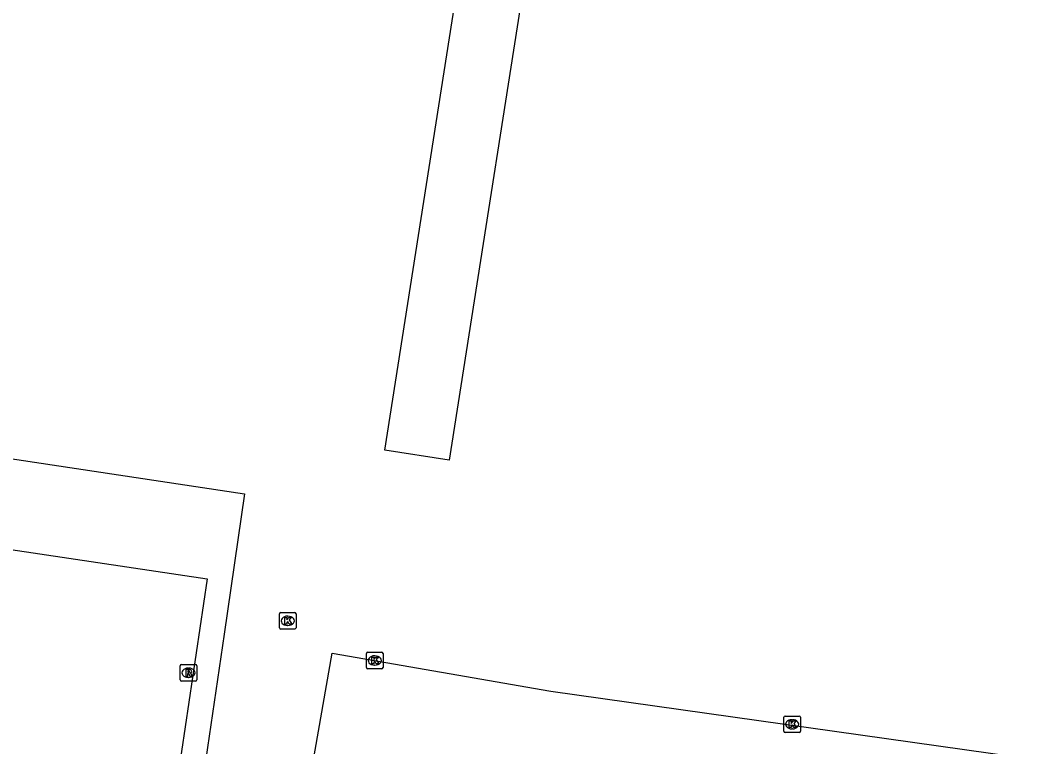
# Model space of a CAD drawing. Extents: x 163686 to 164493, y 382719 to 383870.
# Drawn here: x 163905.1 to 163967.1, y 382794.9 to 382839 of the extents above; entities that cross this region are included whole.
import ezdxf

# ---------------------------------------------------------------- set-up
doc = ezdxf.new("R2010")
doc.units = 0
for name, color, linetype in [('IMGEO_Groenvoorziening', 7, 'Continuous'), ('IMGEO_Kolk', 7, 'Continuous'), ('IMGEO_Pand', 7, 'Continuous'), ('IMGEO_Rijbaan_lokaal_open', 7, 'Continuous'), ('IMGEO_Rioolput', 7, 'Continuous')]:
    doc.layers.add(name, color=color, linetype=linetype)

msp = doc.modelspace()

# ---------------------------------------------------------------- linework, layer by layer
at = {"layer": 'IMGEO_Groenvoorziening'}
for points in [[(163932.823, 382848.913), (163936.726, 382848.302), (163931.094, 382812.326), (163927.191, 382812.937), (163932.823, 382848.913)], [(163894.668, 382813.909), (163918.686, 382810.28), (163917.44, 382801.77), (163916.434, 382794.901), (163913.716, 382776.342)]]:
    msp.add_lwpolyline(points, dxfattribs=at)
at = {"layer": 'IMGEO_Kolk'}
for p, q in [((163920.799, 382802.154), (163920.799, 382803.006)), ((163920.874, 382803.08), (163921.726, 382803.08)), ((163921.287, 382802.86), (163921.312, 382802.86)), ((163921.8, 382803.006), (163921.8, 382802.154)), ((163921.31, 382802.3), (163921.285, 382802.3)), ((163921.726, 382802.08), (163920.874, 382802.08)), ((163926.076, 382799.747), (163926.076, 382800.599)), ((163926.151, 382800.673), (163927.003, 382800.673)), ((163926.564, 382800.453), (163926.589, 382800.453)), ((163927.077, 382800.599), (163927.077, 382799.747)), ((163926.587, 382799.893), (163926.562, 382799.893)), ((163927.003, 382799.673), (163926.151, 382799.673)), ((163951.393, 382795.875), (163951.393, 382796.727)), ((163951.468, 382796.801), (163952.32, 382796.801)), ((163952.394, 382796.727), (163952.394, 382795.875)), ((163951.881, 382796.581), (163951.906, 382796.581)), ((163952.32, 382795.801), (163951.468, 382795.801)), ((163951.904, 382796.021), (163951.879, 382796.021))]:
    msp.add_line(p, q, dxfattribs=at)
for points in [[(163920.799, 382802.154), (163920.799, 382803.006)], [(163920.874, 382803.08), (163921.726, 382803.08)], [(163921.8, 382803.006), (163921.8, 382802.154)], [(163921.12, 382802.78), (163921.243, 382802.78), (163921.243, 382802.629), (163921.373, 382802.78), (163921.537, 382802.78), (163921.391, 382802.629), (163921.544, 382802.38), (163921.392, 382802.38), (163921.307, 382802.544), (163921.243, 382802.477), (163921.243, 382802.38), (163921.12, 382802.38), (163921.12, 382802.78)], [(163921.726, 382802.08), (163920.874, 382802.08)], [(163926.076, 382799.747), (163926.076, 382800.599)], [(163926.151, 382800.673), (163927.003, 382800.673)], [(163926.397, 382800.373), (163926.52, 382800.373), (163926.52, 382800.222), (163926.65, 382800.373), (163926.814, 382800.373), (163926.668, 382800.222), (163926.821, 382799.973), (163926.669, 382799.973), (163926.584, 382800.137), (163926.52, 382800.07), (163926.52, 382799.973), (163926.397, 382799.973), (163926.397, 382800.373)], [(163927.077, 382800.599), (163927.077, 382799.747)], [(163927.003, 382799.673), (163926.151, 382799.673)], [(163951.393, 382795.875), (163951.393, 382796.727)], [(163951.468, 382796.801), (163952.32, 382796.801)], [(163952.394, 382796.727), (163952.394, 382795.875)], [(163951.714, 382796.501), (163951.837, 382796.501), (163951.837, 382796.35), (163951.967, 382796.501), (163952.131, 382796.501), (163951.985, 382796.35), (163952.138, 382796.101), (163951.986, 382796.101), (163951.901, 382796.265), (163951.837, 382796.198), (163951.837, 382796.101), (163951.714, 382796.101), (163951.714, 382796.501)], [(163952.32, 382795.801), (163951.468, 382795.801)]]:
    msp.add_lwpolyline(points, dxfattribs=at)
for centre, start, end in [((163920.876, 382803.004), 91.55205, 178.44795), ((163920.876, 382803.004), 91.55205, 178.44795), ((163921.724, 382803.004), 1.55205, 88.44795), ((163921.724, 382803.004), 1.55205, 88.44795), ((163920.876, 382802.156), 181.55205, 268.44795), ((163920.876, 382802.156), 181.55205, 268.44795), ((163921.724, 382802.156), 271.55205, 358.44795), ((163921.724, 382802.156), 271.55205, 358.44795), ((163926.153, 382800.597), 91.55205, 178.44795), ((163926.153, 382800.597), 91.55205, 178.44795), ((163927.001, 382800.597), 1.55205, 88.44795), ((163927.001, 382800.597), 1.55205, 88.44795), ((163926.153, 382799.749), 181.55205, 268.44795), ((163926.153, 382799.749), 181.55205, 268.44795), ((163927.001, 382799.749), 271.55205, 358.44795), ((163927.001, 382799.749), 271.55205, 358.44795), ((163951.47, 382796.725), 91.55205, 178.44795), ((163951.47, 382796.725), 91.55205, 178.44795), ((163952.318, 382796.725), 1.55205, 88.44795), ((163952.318, 382796.725), 1.55205, 88.44795), ((163951.47, 382795.877), 181.55205, 268.44795), ((163951.47, 382795.877), 181.55205, 268.44795), ((163952.318, 382795.877), 271.55205, 358.44795), ((163952.318, 382795.877), 271.55205, 358.44795)]:
    msp.add_arc(centre, 0.0765, start, end, dxfattribs=at)
for centre, major_axis, ratio, start_param, end_param in [((163921.286, 382802.58), (-0.387, 0.002), 0.722429, 4.712389, 7.853982), ((163921.311, 382802.58), (-0.39, 0.002), 0.717154, 1.570796, 4.712389), ((163926.563, 382800.173), (-0.387, 0.002), 0.722429, 4.712389, 7.853982), ((163926.588, 382800.173), (-0.39, 0.002), 0.717154, 1.570796, 4.712389), ((163951.88, 382796.301), (-0.387, 0.002), 0.722429, 4.712389, 7.853982), ((163951.905, 382796.301), (-0.39, 0.002), 0.717154, 1.570796, 4.712389)]:
    msp.add_ellipse(centre, major_axis=major_axis, ratio=ratio, start_param=start_param, end_param=end_param, dxfattribs=at)
at = {"layer": 'IMGEO_Pand'}
msp.add_lwpolyline([(163916.404, 382805.127), (163912.85, 382781.19), (163897.815, 382783.422), (163901.369, 382807.36), (163916.404, 382805.127)], dxfattribs=at)
at = {"layer": 'IMGEO_Rijbaan_lokaal_open'}
msp.add_lwpolyline([(163939.161, 382791.475), (163929.466, 382792.955), (163925.1, 382793.593), (163922.826, 382793.916), (163923.998, 382800.625), (163937.256, 382798.31), (163967.08, 382794.099)], dxfattribs=at)
at = {"layer": 'IMGEO_Rioolput'}
for p, q in [((163914.777, 382799), (163914.777, 382799.852)), ((163914.852, 382799.926), (163915.704, 382799.926)), ((163915.778, 382799.852), (163915.778, 382799)), ((163915.288, 382799.146), (163915.263, 382799.146)), ((163915.265, 382799.706), (163915.29, 382799.706)), ((163915.704, 382798.926), (163914.852, 382798.926))]:
    msp.add_line(p, q, dxfattribs=at)
for points in [[(163914.777, 382799), (163914.777, 382799.852)], [(163914.852, 382799.926), (163915.704, 382799.926)], [(163915.778, 382799.852), (163915.778, 382799)], [(163915.366, 382799.624), (163915.114, 382799.626), (163915.114, 382799.226)], [(163915.114, 382799.226), (163915.238, 382799.226), (163915.238, 382799.388), (163915.249, 382799.388)], [(163915.292, 382799.545), (163915.238, 382799.545), (163915.238, 382799.464)], [(163915.238, 382799.464), (163915.29, 382799.464)], [(163915.296, 382799.359), (163915.367, 382799.226), (163915.507, 382799.226), (163915.442, 382799.352)], [(163915.704, 382798.926), (163914.852, 382798.926)]]:
    msp.add_lwpolyline(points, dxfattribs=at)
for centre, radius, start, end in [((163914.854, 382799.85), 0.0765, 91.55205, 178.44795), ((163914.854, 382799.85), 0.0765, 91.55205, 178.44795), ((163915.702, 382799.85), 0.0765, 1.55205, 88.44795), ((163915.702, 382799.85), 0.0765, 1.55205, 88.44795), ((163915.248, 382799.335), 0.0533, 26.02933, 88.69889), ((163915.274, 382799.653), 0.19, 274.7715, 282.96867), ((163915.298, 382799.449), 0.0964, 77.00612, 93.18647), ((163915.312, 382799.506), 0.0378, 276.66336, 79.67722), ((163915.365, 382799.514), 0.109, 350.36119, 89.41601), ((163915.363, 382799.514), 0.112, 277.58423, 350.98172), ((163915.347, 382799.299), 0.108, 29.51342, 73.79051), ((163914.854, 382799.002), 0.0765, 181.55205, 268.44795), ((163914.854, 382799.002), 0.0765, 181.55205, 268.44795), ((163915.702, 382799.002), 0.0765, 271.55205, 358.44795), ((163915.702, 382799.002), 0.0765, 271.55205, 358.44795)]:
    msp.add_arc(centre, radius, start, end, dxfattribs=at)
for centre, major_axis, ratio, start_param, end_param in [((163915.264, 382799.426), (-0.387, 0.002), 0.722429, 4.712389, 7.853982), ((163915.289, 382799.426), (-0.39, 0.002), 0.717154, 1.570796, 4.712389)]:
    msp.add_ellipse(centre, major_axis=major_axis, ratio=ratio, start_param=start_param, end_param=end_param, dxfattribs=at)

doc.saveas('drawing.dxf')
